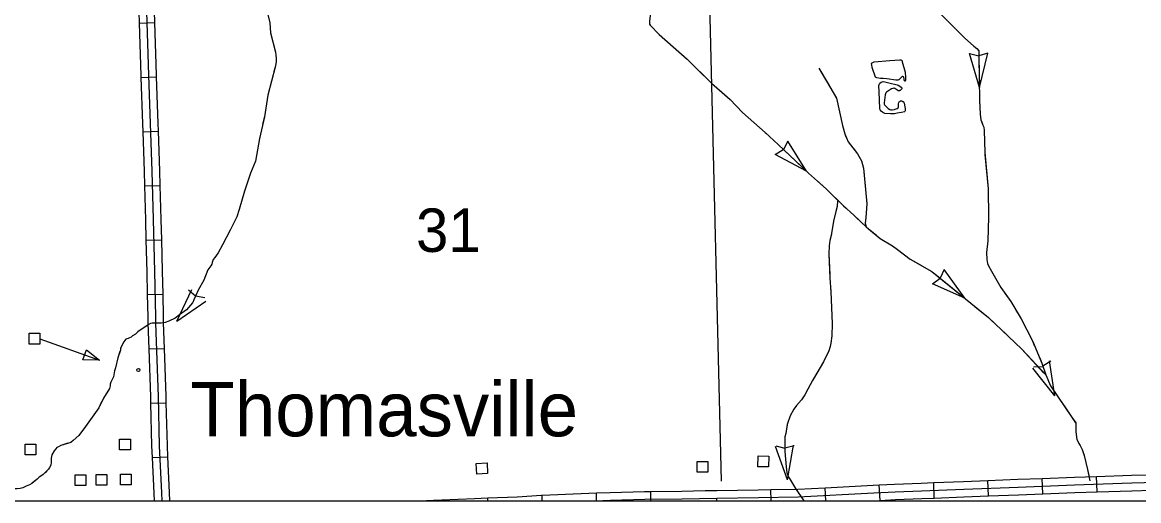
# Model space of a CAD drawing. Extents: x 1084508 to 1142749, y 1057638 to 1093403.
# Drawn here: x 1126068 to 1129472, y 1057640 to 1059100 of the extents above; entities that cross this region are included whole.
import ezdxf

# ---------------------------------------------------------------- set-up
doc = ezdxf.new("R2010")
doc.units = 0
for name, color, linetype in [('DSN_DRFT_Named-Boundary', 7, 'Continuous'), ('Level 25', 7, 'Continuous'), ('Level 32', 7, 'Continuous'), ('Level 35', 7, 'Continuous'), ('Level 43', 7, 'Continuous'), ('Level 5', 7, 'Continuous'), ('Level 56', 7, 'Continuous')]:
    doc.layers.add(name, color=color, linetype=linetype)

msp = doc.modelspace()

# ---------------------------------------------------------------- linework, layer by layer
at = {"layer": 'DSN_DRFT_Named-Boundary'}
msp.add_lwpolyline([(1084507.9, 1057640), (1142749.2, 1057640), (1142749.2, 1093403.4), (1084507.9, 1093403.4)], close=True, dxfattribs=at)
at = {"layer": 'Level 32'}
for p, q in [((1126423.8, 1059097.1), (1126470.9, 1059098.6)), ((1126429.1, 1058931.3), (1126476.1, 1058933)), ((1126434.9, 1058765.7), (1126482, 1058767.3)), ((1126440.2, 1058600.3), (1126487.3, 1058601.5)), ((1126444.7, 1058434.6), (1126491.7, 1058435.9)), ((1126448.8, 1058269.1), (1126495.9, 1058270)), ((1126453.2, 1058103.1), (1126500.3, 1058104.7)), ((1126458.8, 1057937.7), (1126505.8, 1057938.8)), ((1126463.6, 1057771.5), (1126510.7, 1057773.7)), ((1129180.3, 1057661), (1129178.5, 1057708)), ((1129345.8, 1057666.9), (1129344.2, 1057714)), ((1128351.7, 1057640), (1128351, 1057673.8)), ((1128517.9, 1057640), (1128515.9, 1057679.7)), ((1128683.8, 1057641), (1128681.4, 1057688)), ((1128849.1, 1057648.1), (1128847.3, 1057695.1)), ((1129014.7, 1057654.5), (1129012.9, 1057701.6)), ((1127278.2, 1057640), (1127321.8, 1057641.6)), ((1127321.8, 1057640), (1127321.8, 1057641.6)), ((1127487.6, 1057640), (1127487.3, 1057648.3)), ((1127653.4, 1057640), (1127652.7, 1057656.7)), ((1127819.3, 1057640), (1127818.4, 1057663.7)), ((1127985, 1057640), (1127984.7, 1057668.4)), ((1128186, 1057640), (1128185.8, 1057648.1))]:
    msp.add_line(p, q, dxfattribs=at)
for points in [[(1126420.4, 1059238.8), (1126422.8, 1059131.1), (1126423.8, 1059097.1)], [(1126443.4, 1059263.5), (1126446.3, 1059131.7), (1126452.4, 1058938.3), (1126457.6, 1058791.3), (1126462.5, 1058645.9), (1126466.4, 1058497.5), (1126470.9, 1058339.2), (1126473.7, 1058201.2), (1126474, 1058181.8), (1126481.8, 1057957.8), (1126485.5, 1057807.8), (1126492.3, 1057663.8), (1126493.1, 1057640)], [(1126467.5, 1059241.5), (1126469.8, 1059132.3), (1126470.9, 1059098.6)], [(1126423.8, 1059097.1), (1126428.9, 1058937.5), (1126429.1, 1058931.3)], [(1126470.9, 1059098.6), (1126475.9, 1058939.1), (1126476.1, 1058933)], [(1126429.1, 1058931.3), (1126434.1, 1058790.5), (1126434.9, 1058765.7)], [(1126476.1, 1058933), (1126481.1, 1058792.1), (1126482, 1058767.3)], [(1126434.9, 1058765.7), (1126439, 1058645.2), (1126440.2, 1058600.3)], [(1126482, 1058767.3), (1126486.1, 1058646.6), (1126487.3, 1058601.5)], [(1126440.2, 1058600.3), (1126442.9, 1058496.8), (1126444.7, 1058434.6)], [(1126487.3, 1058601.5), (1126490, 1058498.1), (1126491.7, 1058435.9)], [(1126444.7, 1058434.6), (1126447.4, 1058338.7), (1126448.8, 1058269.1)], [(1126491.7, 1058435.9), (1126494.5, 1058339.8), (1126495.9, 1058270)], [(1126448.8, 1058269.1), (1126450.2, 1058200.7), (1126450.5, 1058181.2), (1126453.2, 1058103.1)], [(1126495.9, 1058270), (1126497.2, 1058201.6), (1126497.5, 1058182.4), (1126500.3, 1058104.7)], [(1126453.2, 1058103.1), (1126458.3, 1057957.1), (1126458.8, 1057937.7)], [(1126500.3, 1058104.7), (1126505.4, 1057958.5), (1126505.8, 1057938.8)], [(1126458.8, 1057937.7), (1126462, 1057806.9), (1126463.6, 1057771.5)], [(1126505.8, 1057938.8), (1126509, 1057808.6), (1126510.7, 1057773.7)], [(1126510.7, 1057773.7), (1126515.8, 1057664.8), (1126516.6, 1057640)], [(1126463.6, 1057771.5), (1126468.8, 1057662.9), (1126469.5, 1057640)], [(1129012.9, 1057701.6), (1129103.8, 1057705.2), (1129178.5, 1057708)], [(1129178.5, 1057708), (1129276.3, 1057711.7), (1129344.2, 1057714)], [(1129344.2, 1057714), (1129450.4, 1057717.5), (1129510, 1057719.3)], [(1127984.7, 1057668.4), (1128079.3, 1057669.5), (1128150.2, 1057670.9)], [(1128150.2, 1057670.9), (1128185.3, 1057671.6)], [(1128185.5, 1057671.6), (1128312.3, 1057673), (1128351, 1057673.8)], [(1128185.8, 1057648.1), (1128312.7, 1057649.4), (1128434, 1057652), (1128664.2, 1057663.5), (1128729.3, 1057666.9), (1128809.9, 1057670.1), (1128938.7, 1057675.1), (1129104.8, 1057681.7), (1129277.1, 1057688.2), (1129451.1, 1057694), (1129601.2, 1057698.5), (1129831.2, 1057702.4), (1129865.5, 1057702.7)], [(1128351, 1057673.8), (1128433.1, 1057675.5), (1128515.9, 1057679.7)], [(1128515.9, 1057679.7), (1128663.1, 1057687.1), (1128681.4, 1057688)], [(1128681.4, 1057688), (1128728.2, 1057690.4), (1128809, 1057693.6), (1128847.3, 1057695.1)], [(1128847.3, 1057695.1), (1128937.8, 1057698.6), (1129012.9, 1057701.6)], [(1129345.8, 1057666.9), (1129451.9, 1057670.5), (1129511.4, 1057672.2)], [(1127321.8, 1057641.6), (1127346.8, 1057642.6), (1127446.7, 1057646.7), (1127487.3, 1057648.3)], [(1127487.3, 1057648.3), (1127576.9, 1057651.9), (1127651.1, 1057656.6), (1127652.7, 1057656.7)], [(1127652.7, 1057656.7), (1127795.9, 1057662.9), (1127818.4, 1057663.7)], [(1127814.7, 1057640), (1127861.7, 1057641.8), (1127966, 1057644.7), (1128079.7, 1057645.9), (1128185.8, 1057648.1)], [(1127818.4, 1057663.7), (1127860.9, 1057665.4), (1127965.6, 1057668.2), (1127984.7, 1057668.4)], [(1128665.4, 1057640), (1128665.4, 1057640), (1128683.8, 1057641)], [(1128683.8, 1057641), (1128730.4, 1057643.3), (1128810.8, 1057646.6), (1128849.1, 1057648.1)], [(1128849.1, 1057648.1), (1128939.6, 1057651.5), (1129014.7, 1057654.5)], [(1129014.7, 1057654.5), (1129105.7, 1057658.2), (1129180.3, 1057661)], [(1129180.3, 1057661), (1129277.9, 1057664.7), (1129345.8, 1057666.9)]]:
    msp.add_lwpolyline(points, dxfattribs=at)
at = {"layer": 'Level 35'}
for points in [[(1128713.8, 1058982.8), (1128743.8, 1058984.7), (1128747.4, 1058984.7), (1128748.8, 1058983.8), (1128750.7, 1058981.7), (1128751.1, 1058979.3), (1128759.8, 1058947.6), (1128760.8, 1058931.6), (1128760.8, 1058922.2), (1128760.4, 1058920.8), (1128760, 1058920.5), (1128759.7, 1058920.4), (1128759, 1058920.5), (1128758.4, 1058921), (1128757.8, 1058921.8), (1128757, 1058923.2), (1128757, 1058924.5), (1128757, 1058926.2), (1128756.4, 1058931.9), (1128755.5, 1058933.1), (1128754.7, 1058933.7), (1128753.6, 1058934.1), (1128753.2, 1058934.1), (1128752.2, 1058934.1), (1128750.9, 1058933.8), (1128747.6, 1058931.2), (1128742, 1058925.2), (1128741.2, 1058924.2), (1128740.5, 1058923.9), (1128739.6, 1058923.6), (1128738.2, 1058923.3), (1128732.1, 1058923.2), (1128703.9, 1058926.8), (1128692.9, 1058928.1), (1128685.3, 1058928.5), (1128674.3, 1058929.8), (1128672.1, 1058930.7), (1128671.4, 1058931.4), (1128670.1, 1058932.5), (1128659.5, 1058961.7), (1128658.2, 1058969.4), (1128657.7, 1058972.3), (1128657.9, 1058973.4), (1128658.4, 1058974.4), (1128658.9, 1058975.5), (1128660, 1058976.3), (1128661.5, 1058976.8), (1128666.1, 1058978.5), (1128713.8, 1058982.8)], [(1128756.9, 1058852.8), (1128759.1, 1058841.6), (1128759.8, 1058836.2), (1128760.6, 1058831.9), (1128760.6, 1058829.7), (1128759.6, 1058827), (1128758.4, 1058826), (1128748.9, 1058824.3), (1128736, 1058822.6), (1128731.8, 1058821.4), (1128727.9, 1058820.6), (1128716, 1058819.9), (1128698.4, 1058821.4), (1128692.6, 1058824.1), (1128687.2, 1058828.9), (1128684.5, 1058832.8), (1128683.3, 1058836.5), (1128680.9, 1058887.4), (1128679.9, 1058906.7), (1128680.9, 1058910.1), (1128683.1, 1058914), (1128687.2, 1058916.9), (1128690.6, 1058918.4), (1128693.3, 1058918.9), (1128698.7, 1058918.2), (1128710.4, 1058915), (1128735.7, 1058908.4), (1128739.1, 1058907.4), (1128743.8, 1058904.7), (1128747.9, 1058901.6), (1128748.9, 1058900.6), (1128749.6, 1058899.4), (1128749.8, 1058898.2), (1128749.6, 1058896.3), (1128749.3, 1058895.4), (1128748.4, 1058894.5), (1128745.2, 1058891.8), (1128744.5, 1058891.1), (1128743.3, 1058890.6), (1128740.8, 1058890.4), (1128739.1, 1058890.5), (1128737.4, 1058891.1), (1128734.5, 1058893.5), (1128731.6, 1058896), (1128728.4, 1058897.9), (1128726.7, 1058898.3), (1128725.5, 1058898.2), (1128722.8, 1058897.7), (1128718.2, 1058896.5), (1128712.3, 1058893), (1128703.5, 1058886.5), (1128702.3, 1058885.2), (1128701.4, 1058884), (1128699.6, 1058877.9), (1128696.7, 1058854.3), (1128696.7, 1058849.9), (1128697.5, 1058847.7), (1128699.9, 1058844.8), (1128708.7, 1058837), (1128713.3, 1058833.8), (1128716.9, 1058832.8), (1128720.4, 1058832.8), (1128727.4, 1058833.8), (1128729.9, 1058834.5), (1128736.2, 1058836.2), (1128739.1, 1058838.7), (1128740.1, 1058841.6), (1128740.1, 1058844.3), (1128740.1, 1058846.5), (1128740.3, 1058847.9), (1128740.3, 1058850.9), (1128740.8, 1058854.8), (1128741.6, 1058856.5), (1128743.5, 1058858.4), (1128744.7, 1058858.9), (1128746.4, 1058859.6), (1128748.1, 1058859.6), (1128750.6, 1058859.6), (1128752.5, 1058858.4), (1128754.2, 1058857.7), (1128755.9, 1058855.5), (1128756.9, 1058852.8)]]:
    msp.add_lwpolyline(points, dxfattribs=at)
at = {"layer": 'Level 43'}
for p, q in [((1128956.8, 1059004.4), (1128984.7, 1058997.6)), ((1128986.6, 1058901), (1128956.9, 1059004.6)), ((1129012.6, 1059005.7), (1128985, 1058997.7)), ((1128986.6, 1058901), (1129012.6, 1059005.6)), ((1128402.3, 1058737), (1128388.8, 1058711.8)), ((1128459.2, 1058645.6), (1128402.3, 1058737)), ((1128364.2, 1058696.3), (1128388.6, 1058711.5)), ((1128459.2, 1058645.6), (1128364.2, 1058696.3)), ((1128843.6, 1058301.9), (1128866.9, 1058318.7)), ((1128878.8, 1058345.1), (1128867.1, 1058319)), ((1128942, 1058257.9), (1128878.8, 1058345.1)), ((1126539.2, 1058187.3), (1126585, 1058284.7)), ((1126574.1, 1058283.7), (1126595.6, 1058264.6)), ((1128942, 1058257.9), (1128843.6, 1058301.9)), ((1126539.2, 1058187.3), (1126627.6, 1058248.8)), ((1126624, 1058258.7), (1126595.9, 1058264.5)), ((1129216.5, 1057960.3), (1129149.3, 1058044.6)), ((1129151.6, 1058048.5), (1129180.3, 1058049.8)), ((1129204.7, 1058065.5), (1129180.6, 1058050)), ((1129216.5, 1057960.3), (1129200.4, 1058066.9)), ((1128365.5, 1057807), (1128393.3, 1057800)), ((1128421.3, 1057807.8), (1128393.7, 1057800)), ((1128401.2, 1057703.7), (1128419.9, 1057809.7)), ((1128401.2, 1057703.7), (1128364.4, 1057804.9))]:
    msp.add_line(p, q, dxfattribs=at)
for points in [[(1128014.2, 1059325.9), (1128011.2, 1059300), (1128002.9, 1059249.8), (1127997.6, 1059222.5), (1127991.9, 1059184.7), (1127987.5, 1059156.5), (1127981, 1059103.6), (1127980.4, 1059097.1), (1127980.7, 1059093.5), (1127982.4, 1059090.9), (1128009.5, 1059062.3), (1128052.5, 1059024.9), (1128095, 1058987.5), (1128169.2, 1058914.1), (1128226.2, 1058863.9), (1128264.5, 1058824.4), (1128333.7, 1058762.9), (1128372.6, 1058726.7), (1128465.9, 1058639.3), (1128520.8, 1058590), (1128572.5, 1058540.1), (1128603.7, 1058511), (1128641.7, 1058475.9)], [(1128856.5, 1059136.6), (1128859.7, 1059133.7), (1128941.5, 1059051.8), (1128944.7, 1059049)], [(1126815.1, 1059127.7), (1126822.6, 1059098.1), (1126824.8, 1059067), (1126839.4, 1059008.5), (1126840.5, 1059000.3), (1126841.9, 1058989.6), (1126841.9, 1058979.6), (1126840.8, 1058972.9), (1126838.7, 1058962.9), (1126816.6, 1058877.3), (1126805.9, 1058811.6), (1126791.2, 1058745.3), (1126778.4, 1058676.1), (1126763.4, 1058639.3), (1126744.9, 1058584.8), (1126729.2, 1058528.8), (1126721.7, 1058505.9), (1126701.4, 1058465.6), (1126678.6, 1058420.3), (1126665.4, 1058396.4), (1126654.3, 1058382.5), (1126650.1, 1058375.7), (1126646.8, 1058366.8), (1126645.8, 1058361.8), (1126642.9, 1058356.8), (1126639.7, 1058352.2), (1126633.3, 1058344.4), (1126621.2, 1058313), (1126604.4, 1058281.9), (1126596.6, 1058266.2), (1126591.2, 1058252.7), (1126588, 1058245.2), (1126586.6, 1058243.4), (1126568.4, 1058221.9), (1126547.4, 1058207.4), (1126533.5, 1058196.7), (1126514.2, 1058187.8), (1126502.8, 1058183.8), (1126490.7, 1058181.7), (1126478.2, 1058181.3), (1126469.3, 1058181.7), (1126463.2, 1058181.7), (1126458.2, 1058180.3), (1126451.8, 1058176.3), (1126420.1, 1058154.9), (1126413.3, 1058148.5), (1126404, 1058142.5), (1126399.8, 1058139.2), (1126394.8, 1058137.1), (1126390.5, 1058135.3), (1126386.2, 1058134.3), (1126382.6, 1058132.1), (1126379.8, 1058128.9), (1126376.9, 1058124.6), (1126371.2, 1058113.2), (1126369.1, 1058108.6), (1126366.9, 1058105), (1126366.6, 1058098.9), (1126358.7, 1058076.1), (1126351.6, 1058045.1), (1126348.4, 1058035.8), (1126346.6, 1058024.4), (1126345.6, 1058017.6), (1126342.3, 1058011.9)], [(1128859.7, 1059133.7), (1128941.5, 1059051.8), (1128970, 1059027.1), (1128978.9, 1059020), (1128984.5, 1059012.6), (1128985, 1058992), (1128987.3, 1058862.4), (1128988.7, 1058819.3), (1128991.1, 1058802.5), (1128997.6, 1058785.7), (1129000.4, 1058779.6), (1129001.3, 1058769.3), (1129003.2, 1058701.9), (1129013, 1058591), (1129014.9, 1058505), (1129012.1, 1058432.5), (1129008.4, 1058397.4), (1129009.8, 1058375.8), (1129011.2, 1058363.7), (1129014.9, 1058356.7), (1129023.8, 1058339.8), (1129052.3, 1058290.2), (1129082.2, 1058248.1), (1129113.6, 1058194.8), (1129148.2, 1058127.4), (1129177.2, 1058060.1), (1129188.9, 1058023.6), (1129203.4, 1057990.4), (1129267.9, 1057896.3), (1129280.5, 1057877.2), (1129281, 1057870.6), (1129281, 1057850.5), (1129283.8, 1057827.1), (1129290.3, 1057814.9), (1129293.6, 1057808.9), (1129295.9, 1057804.2), (1129299.7, 1057795.8), (1129306.7, 1057778), (1129316.1, 1057735.4), (1129324, 1057700.3)], [(1126824.5, 1059070.8), (1126824.8, 1059067), (1126838.9, 1059010.4)], [(1128003.9, 1059068.2), (1128009.5, 1059062.3), (1128052.5, 1059024.9), (1128095, 1058987.5), (1128096.8, 1058985.7)], [(1126838.9, 1059010.4), (1126839.4, 1059008.5), (1126840.5, 1059000.3), (1126841.9, 1058989.6), (1126841.9, 1058979.6), (1126840.8, 1058972.9), (1126838.7, 1058962.9), (1126835.1, 1058949.2)], [(1128976.2, 1059022.1), (1128978.9, 1059020), (1128984.5, 1059012.6), (1128985, 1058992), (1128986.6, 1058901)], [(1128126.3, 1058956.6), (1128169.2, 1058914.1), (1128217.2, 1058871.9)], [(1128496.8, 1058960.1), (1128550.6, 1058867.7), (1128569.5, 1058785.1), (1128575.8, 1058759.1), (1128586.5, 1058734.8), (1128615.2, 1058698), (1128626.9, 1058676.5), (1128633.2, 1058654.9), (1128643.7, 1058546), (1128640.2, 1058503.6), (1128638.7, 1058486.6), (1128641.7, 1058475.9), (1128648.8, 1058469.4), (1128684.1, 1058440.3), (1128721.5, 1058417.4), (1128736.7, 1058406.1), (1128775.6, 1058377.3), (1128841.8, 1058339.3), (1129014.5, 1058199), (1129115.9, 1058102), (1129188.9, 1058023.6)], [(1128496.8, 1058960.1), (1128528.1, 1058906.4)], [(1126824.8, 1058909.1), (1126816.6, 1058877.3), (1126805.9, 1058811.6), (1126800.5, 1058787.3)], [(1128548.9, 1058870.6), (1128550.6, 1058867.7), (1128569.5, 1058785.1), (1128575.8, 1058759.1), (1128579.6, 1058750.5)], [(1128246.7, 1058842.8), (1128264.5, 1058824.4), (1128333.7, 1058762.9), (1128338.2, 1058758.8)], [(1128987.4, 1058859.6), (1128988.7, 1058819.3), (1128991.1, 1058802.5), (1128992.8, 1058798)], [(1128992.8, 1058798), (1128997.6, 1058785.7), (1129000.4, 1058779.6), (1129001.3, 1058769.3), (1129002.2, 1058737.4)], [(1126791.6, 1058746.8), (1126791.2, 1058745.3), (1126778.4, 1058676.1), (1126763.4, 1058639.3), (1126759.4, 1058627.4)], [(1128368.5, 1058730.5), (1128372.6, 1058726.7), (1128459.2, 1058645.6)], [(1128601.5, 1058715.7), (1128615.2, 1058698), (1128626.9, 1058676.5), (1128633.2, 1058654.9), (1128638.5, 1058600.2)], [(1129003.7, 1058696), (1129013, 1058591), (1129013.4, 1058572.1)], [(1128489.9, 1058617.7), (1128520.8, 1058590), (1128535.6, 1058575.7)], [(1126746, 1058588.1), (1126744.9, 1058584.8), (1126729.2, 1058528.8), (1126721.7, 1058505.9), (1126704.4, 1058471.5)], [(1128535.6, 1058575.7), (1128572.5, 1058540.1), (1128580.5, 1058532.6)], [(1128642.5, 1058559), (1128643.7, 1058546), (1128640.2, 1058503.6), (1128638.7, 1058486.6), (1128641.7, 1058475.9), (1128648.8, 1058469.4), (1128672.7, 1058449.7)], [(1128554.2, 1058554.8), (1128552.6, 1058537.7), (1128548.9, 1058522.5), (1128541.8, 1058493.3), (1128535.6, 1058455.1), (1128530, 1058433.9), (1128528.7, 1058417.2), (1128527.8, 1058393.3), (1128530.9, 1058319), (1128533.7, 1058278.3), (1128537.4, 1058179.5), (1128536.8, 1058142.6), (1128533.4, 1058120.8), (1128531.5, 1058110.3), (1128527.5, 1058097.2), (1128511, 1058064), (1128490.8, 1058028.9), (1128478.1, 1058006.5), (1128462.9, 1057980.7), (1128454.2, 1057962.7), (1128444, 1057948.1), (1128429.1, 1057930.1), (1128420.4, 1057918.9), (1128409.2, 1057899.3), (1128400.8, 1057872.3), (1128395.8, 1057845.3), (1128393, 1057834.7), (1128393.7, 1057790), (1128397.7, 1057743.7), (1128399.6, 1057725.4), (1128400.2, 1057721), (1128407, 1057707.3), (1128425.3, 1057677.2), (1128451, 1057640)], [(1128554.2, 1058554.8), (1128552.6, 1058537.7), (1128548.9, 1058522.5), (1128541.9, 1058494)], [(1129014.3, 1058530.7), (1129014.9, 1058505), (1129012.1, 1058432.5), (1129009.3, 1058406.6)], [(1128610.8, 1058504.4), (1128641.7, 1058475.9)], [(1128535.1, 1058453.2), (1128530, 1058433.9), (1128528.7, 1058417.2), (1128527.8, 1058393.3), (1128530.5, 1058329.6)], [(1126685.7, 1058434.5), (1126678.6, 1058420.3), (1126665.4, 1058396.4), (1126654.3, 1058382.5), (1126650.1, 1058375.7), (1126646.8, 1058366.8), (1126645.8, 1058361.8), (1126642.9, 1058356.8), (1126639.7, 1058352.2), (1126633.3, 1058344.4), (1126626.4, 1058326.4)], [(1128706.8, 1058426.4), (1128721.5, 1058417.4), (1128736.7, 1058406.1), (1128775.6, 1058377.3), (1128810, 1058357.5)], [(1129011, 1058365.3), (1129011.2, 1058363.7), (1129014.9, 1058356.7), (1129023.8, 1058339.8), (1129052.3, 1058290.2), (1129074.6, 1058258.9)], [(1128845.5, 1058336.3), (1128942, 1058257.9)], [(1126608.3, 1058289.2), (1126604.4, 1058281.9), (1126596.6, 1058266.2), (1126591.2, 1058252.7), (1126588, 1058245.2), (1126586.6, 1058243.4), (1126568.4, 1058221.9), (1126547.4, 1058207.4), (1126533.5, 1058196.7), (1126531.4, 1058195.7)], [(1128533, 1058288.3), (1128533.7, 1058278.3), (1128537.4, 1058179.5), (1128537.2, 1058164.1)], [(1128974.1, 1058231.8), (1129014.5, 1058199), (1129021.8, 1058192)], [(1129096.5, 1058223.8), (1129113.6, 1058194.8), (1129148.2, 1058127.4), (1129154.1, 1058113.7)], [(1129021.8, 1058192), (1129066.8, 1058149)], [(1126435.2, 1058165.1), (1126420.1, 1058154.9), (1126413.3, 1058148.5), (1126404, 1058142.5), (1126399.8, 1058139.2), (1126394.8, 1058137.1), (1126390.5, 1058135.3), (1126386.2, 1058134.3), (1126383.1, 1058132.4)], [(1126450.7, 1058175.6), (1126435.2, 1058165.1)], [(1128533.7, 1058122.9), (1128533.4, 1058120.8), (1128531.5, 1058110.3), (1128527.5, 1058097.2), (1128511, 1058064), (1128490.8, 1058028.9), (1128480.8, 1058011.3)], [(1129096.7, 1058120.4), (1129115.9, 1058102), (1129182.5, 1058030.5)], [(1126365.5, 1058095.7), (1126358.7, 1058076.1), (1126351.6, 1058045.1), (1126348.4, 1058035.8), (1126346.6, 1058024.4), (1126345.6, 1058017.6), (1126342.3, 1058011.9), (1126337.7, 1058001.9), (1126335.2, 1057995.1), (1126335.2, 1057990.1), (1126333.4, 1057981.9), (1126330.6, 1057977.5)], [(1129170.5, 1058075.7), (1129177.2, 1058060.1), (1129188.9, 1058023.6), (1129203.4, 1057990.4), (1129221.9, 1057963.4)], [(1126342.3, 1058011.9), (1126337.7, 1058001.9), (1126335.2, 1057995.1), (1126335.2, 1057990.1), (1126333.4, 1057981.9), (1126314.9, 1057952.7), (1126300.6, 1057923.4), (1126260.3, 1057866.7), (1126239.7, 1057838.9), (1126222.2, 1057823.2), (1126215.4, 1057817.9), (1126184.7, 1057807.9), (1126178, 1057804.7), (1126173.3, 1057802.2), (1126169.4, 1057798.2), (1126164.4, 1057792.2), (1126158, 1057779.7), (1126155.9, 1057769.3), (1126155.5, 1057756.5), (1126154.4, 1057748.7), (1126150.5, 1057740.8), (1126147.3, 1057736.5), (1126142, 1057730.8), (1126135.5, 1057723.7), (1126131.6, 1057719.8), (1126127, 1057716.6), (1126118.8, 1057711.6), (1126112.7, 1057705.9), (1126097, 1057692.3), (1126089.2, 1057688), (1126079.6, 1057684.1), (1126068.9, 1057679.5), (1126061, 1057677.7)], [(1128460.3, 1057975.3), (1128454.2, 1057962.7), (1128444, 1057948.1), (1128429.1, 1057930.1), (1128420.4, 1057918.9), (1128409.2, 1057899.3), (1128400.8, 1057872.3), (1128400.1, 1057868.3)], [(1126309.6, 1057941.8), (1126300.6, 1057923.4), (1126260.3, 1057866.7), (1126239.9, 1057839.2)], [(1129245.3, 1057929.2), (1129267.9, 1057896.3), (1129280.1, 1057877.7)], [(1129280.1, 1057877.7), (1129280.5, 1057877.2), (1129281, 1057870.6), (1129281, 1057850.5), (1129283.8, 1057827.1), (1129289.1, 1057817.2)], [(1126206.9, 1057815.1), (1126184.7, 1057807.9), (1126178, 1057804.7), (1126173.3, 1057802.2), (1126169.4, 1057798.2), (1126164.4, 1057792.2), (1126158, 1057779.7), (1126155.9, 1057769.3), (1126155.5, 1057756.5), (1126154.4, 1057748.7), (1126150.5, 1057740.8), (1126147.3, 1057736.5), (1126142, 1057730.8), (1126136.9, 1057725.2)], [(1128393.1, 1057827.6), (1128393.7, 1057790), (1128397.7, 1057743.7), (1128399.6, 1057725.4), (1128400.2, 1057721), (1128407, 1057707.3), (1128408.1, 1057705.6)], [(1129306.1, 1057779.5), (1129306.7, 1057778), (1129316.1, 1057735.4), (1129320.4, 1057716.4)], [(1126105, 1057699.2), (1126097, 1057692.3), (1126089.2, 1057688), (1126079.6, 1057684.1), (1126068.9, 1057679.5), (1126061, 1057677.7), (1126051.8, 1057675.9), (1126040, 1057675.9), (1126025.4, 1057677), (1126004.3, 1057679.5), (1125986.9, 1057682.7)]]:
    msp.add_lwpolyline(points, dxfattribs=at)
at = {"layer": 'Level 5'}
msp.add_lwpolyline([(1128163.2, 1059156.2), (1128199.1, 1057699.1)], dxfattribs=at)
at = {"layer": 'Level 56'}
for p, q in [((1126252.4, 1058070.2), (1126263.2, 1058100.3)), ((1126263.2, 1058100.3), (1126303, 1058069)), ((1126303, 1058069), (1126252.4, 1058070.2))]:
    msp.add_line(p, q, dxfattribs=at)
for points in [[(1126088.1, 1058118), (1126088.1, 1058150.7), (1126120.9, 1058150.7), (1126120.9, 1058118)], [(1126076.4, 1057780.1), (1126076.4, 1057812.8), (1126109.2, 1057812.8), (1126109.2, 1057780.1)], [(1126364.5, 1057794.7), (1126364.5, 1057827.3), (1126397.3, 1057827.3), (1126397.3, 1057794.7)], [(1128310.9, 1057743.8), (1128311.6, 1057776.4), (1128344.3, 1057775.8), (1128343.7, 1057743.1)], [(1127453.8, 1057721.1), (1127452.3, 1057753.7), (1127485, 1057755.2), (1127486.5, 1057722.6)], [(1128126, 1057726.9), (1128126, 1057759.6), (1128158.8, 1057759.6), (1128158.8, 1057726.9)], [(1126228.9, 1057686.7), (1126228.9, 1057719.3), (1126261.6, 1057719.3), (1126261.6, 1057686.7)], [(1126292.6, 1057687), (1126292.6, 1057719.7), (1126325.3, 1057719.7), (1126325.3, 1057687)], [(1126366.8, 1057688.1), (1126366.8, 1057720.7), (1126399.5, 1057720.7), (1126399.5, 1057688.1)]]:
    msp.add_lwpolyline(points, close=True, dxfattribs=at)
msp.add_lwpolyline([(1126120.9, 1058134.3), (1126303, 1058069)], dxfattribs=at)
msp.add_circle((1126421.6, 1058039), 4.71, dxfattribs=at)

# ---------------------------------------------------------------- texts
at = {"layer": 'Level 25'}
msp.add_text('Thomasville', height=165.73, dxfattribs=at).set_placement((1126580.4, 1057836.4))
at = {"layer": 'Level 5'}
msp.add_text('31', height=132.58, dxfattribs=at).set_placement((1127268.4, 1058399))

doc.saveas('drawing.dxf')
